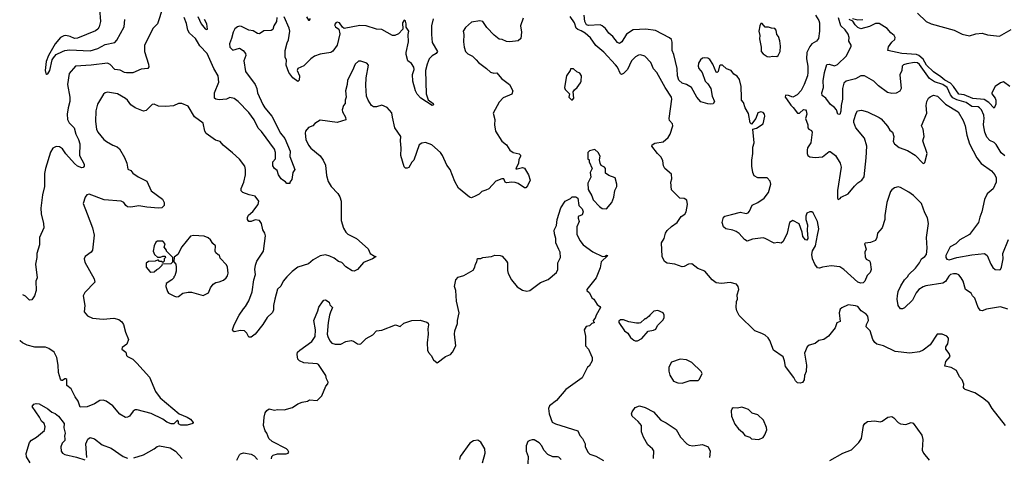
# Model space of a CAD drawing. Extents: x 1839239 to 1929705, y 762242 to 910352.
# Tile 291 of 429: x 1841662 to 1850911, y 877747 to 881864. Entities that reach past the tile are written whole.
import ezdxf

# ---------------------------------------------------------------- set-up
doc = ezdxf.new("R2010")
doc.units = 0

msp = doc.modelspace()

# ---------------------------------------------------------------- linework, layer by layer
at = {"layer": '0CON10XD'}
for points in [[(1843005, 881976.7), (1842955.4, 881824.6), (1842915.8, 881784.2), (1842832.9, 881625), (1842832.9, 881565), (1842873.1, 881445), (1842875, 881420), (1842866.2, 881405), (1842802.8, 881397.2), (1842725, 881362.5), (1842665, 881361.9), (1842645, 881365.5), (1842605, 881388.1), (1842555.4, 881395.4), (1842512.1, 881442.1), (1842485.5, 881455.5), (1842334.5, 881434.5), (1842184.5, 881425.5), (1842125, 881356.7), (1842110.6, 881255), (1842133.5, 881135), (1842131.5, 881095), (1842115.6, 881035), (1842107.9, 880975), (1842111.5, 880925), (1842125, 880894), (1842172.2, 880845), (1842188.8, 880785), (1842214.8, 880734.8), (1842226, 880695), (1842222.1, 880585), (1842268, 880505), (1842268.8, 880485), (1842256.9, 880473.1), (1842245, 880471.1), (1842205, 880486.4), (1842175, 880511.5), (1842095, 880600.4), (1842065, 880649.5), (1842035, 880667.3), (1842005, 880670), (1841974.3, 880655), (1841951.5, 880618.5), (1841904.7, 880465), (1841895.4, 880415.4), (1841895.5, 880295), (1841877.1, 880215), (1841859.3, 880090.7), (1841862.3, 880037.7), (1841884.8, 879945), (1841887.6, 879905), (1841847.3, 879815), (1841846.4, 879745), (1841821.8, 879665), (1841822.4, 879627.6), (1841810.3, 879565), (1841824.6, 879435), (1841814.7, 879404.7), (1841816.2, 879316.2), (1841801.4, 879265), (1841775, 879226.7), (1841755, 879224.5), (1841715, 879261.4), (1841689.8, 879274)], [(1842411.8, 881965), (1842420.9, 881845), (1842407.8, 881795), (1842395, 881774.4), (1842375, 881758.5), (1842205, 881690), (1842175, 881687.5), (1842135, 881705.8), (1842095, 881714.6), (1842075, 881711.2), (1842045, 881694.4), (1841994.2, 881635), (1841933.3, 881525), (1841910.7, 881469.3), (1841900, 881385), (1841907, 881357), (1841915, 881350), (1841925, 881353.3), (1841944.2, 881385), (1841968, 881485), (1841978, 881505), (1842005.6, 881534.4), (1842065, 881562.9), (1842086.6, 881573.4), (1842129.4, 881580.6), (1842325, 881570.3), (1842395, 881593.2), (1842465, 881631.2), (1842555, 881649.2), (1842575, 881672), (1842642, 881795), (1842650.4, 881865)], [(1843335, 881893.3), (1843365, 881824), (1843405, 881776.7), (1843415, 881770), (1843425.8, 881774.2), (1843418.1, 881825), (1843398.8, 881865)], [(1845547.3, 881872.7), (1845530, 881805), (1845529.6, 881725), (1845537.7, 881647.7), (1845585.7, 881565), (1845573.1, 881545), (1845537.1, 881522.9), (1845509.5, 881495), (1845488.2, 881445), (1845475.3, 881385), (1845479.4, 881165), (1845499.2, 881109.2), (1845545.8, 881075.8), (1845548.8, 881061.2), (1845535, 881056.7), (1845428.8, 881125), (1845395, 881162), (1845380.9, 881195), (1845355.6, 881285), (1845352.4, 881347.6), (1845366.7, 881395), (1845365, 881417.5), (1845342, 881452), (1845307.3, 881477.3), (1845292.9, 881535), (1845291.4, 881555), (1845315.7, 881655), (1845310, 881725), (1845315.8, 881755.8), (1845293, 881793), (1845293.3, 881825), (1845285, 881850), (1845275, 881860), (1845257, 881833), (1845262.5, 881775), (1845218.8, 881731.2), (1845185, 881713.8), (1845165, 881713.8), (1845065, 881770.8), (1845015, 881774.3), (1844915, 881805.6), (1844857.6, 881807.6), (1844710.7, 881780.7), (1844693.6, 881793.6), (1844665, 881832.5), (1844645, 881840), (1844632.5, 881835), (1844617.5, 881815), (1844627.5, 881795), (1844660, 881775), (1844669.5, 881729.5), (1844643.6, 881625), (1844602.3, 881567.7), (1844584, 881556), (1844485, 881539.4), (1844430.9, 881519.1), (1844395.8, 881495), (1844330.3, 881429.7), (1844275, 881403.3), (1844269.2, 881385), (1844291.2, 881335), (1844285.8, 881294.2), (1844275, 881283.3), (1844226.7, 881315), (1844188.8, 881365), (1844166, 881435), (1844166.7, 881485), (1844156.2, 881506.2), (1844155.8, 881575), (1844173, 881647), (1844186.7, 881675), (1844198.8, 881755), (1844193.3, 881785), (1844145, 881890)], [(1844355, 881888.8), (1844375, 881857.5), (1844385, 881858), (1844394.4, 881875.6)], [(1847372.9, 881395), (1847335, 881356.2), (1847315, 881346.7), (1847305, 881352.5), (1847277.2, 881417.2), (1847260.2, 881440.2), (1847149.1, 881559.1), (1847075, 881619.1), (1847024.1, 881694.1), (1846972.7, 881735), (1846935, 881759.1), (1846905, 881770), (1846890.4, 881785), (1846872.9, 881835), (1846833.1, 881893.1)], [(1850945, 879140), (1850875, 879162.5), (1850745, 879141.2), (1850705, 879123.3), (1850686.4, 879126.4), (1850666.1, 879156.1), (1850633.6, 879243.6), (1850612.5, 879265), (1850599.5, 879289.5), (1850546.2, 879325), (1850524.2, 879405), (1850507.1, 879435), (1850482.7, 879462.7), (1850462, 879472), (1850435, 879473.5), (1850404.7, 879465.3), (1850388.8, 879451.2), (1850358, 879402), (1850335, 879385.6), (1850175, 879359.6), (1850149.7, 879350.3), (1850108.6, 879325), (1850084.3, 879295), (1850047.5, 879225), (1849975, 879154), (1849955, 879142), (1849935, 879143.8), (1849915.8, 879175), (1849904.5, 879234.5), (1849906.7, 879265), (1849915.6, 879305), (1849939.3, 879360.7), (1849973.4, 879416.6), (1850001.8, 879445), (1850013.8, 879466.2), (1850077.5, 879525), (1850113.3, 879575), (1850132.2, 879615), (1850165, 879636.7), (1850179.1, 879655), (1850188.2, 879715), (1850179.4, 879815), (1850199.4, 879945), (1850190.3, 880000.3), (1850164.3, 880045), (1850134.2, 880135), (1850059.3, 880209.3), (1850015, 880240.8), (1849935.7, 880285.7), (1849915, 880291.2), (1849878.8, 880281.2), (1849855.6, 880264.4), (1849843.4, 880246.6), (1849806.7, 880145), (1849788.3, 880021.7), (1849788.8, 879985), (1849764.2, 879905), (1849720.8, 879855), (1849713.8, 879815), (1849700, 879785), (1849653, 879767), (1849605, 879762.5), (1849597.5, 879755), (1849612.5, 879705), (1849602, 879675), (1849605, 879632.5), (1849615, 879611.2), (1849644, 879594), (1849651.7, 879581.7), (1849660, 879515), (1849651.2, 879485), (1849624.2, 879455.8), (1849600, 879405), (1849585, 879388.8), (1849563.9, 879386.1), (1849535, 879394.3), (1849404.6, 879514.6), (1849365, 879538.1), (1849285, 879548.5), (1849203.4, 879536.6), (1849175, 879526.7), (1849155, 879529.5), (1849132.2, 879562.2), (1849110.6, 879615), (1849102.5, 879655), (1849110.9, 879689.1), (1849138.1, 879735), (1849155.8, 879835.8), (1849167.8, 879895), (1849155.7, 879965), (1849116.5, 880046.5), (1849104.4, 880054.4), (1849085, 880055.6), (1849055, 880043.3), (1849045.8, 880015), (1849047.9, 879985), (1849062.9, 879935), (1849058.8, 879885), (1849066, 879805), (1849055, 879790), (1849045, 879792.5), (1849018, 879825), (1849011.4, 879865), (1848985, 879943.8), (1848925, 879974), (1848894.4, 879955), (1848873.1, 879855), (1848833.6, 879776.4), (1848815, 879762.5), (1848785, 879766.7), (1848750.7, 879760.7), (1848665, 879806.2), (1848645, 879811.2), (1848545, 879800), (1848495, 879781.2), (1848470, 879795), (1848421.2, 879851.2), (1848392.1, 879872.1), (1848362.5, 879885), (1848295, 879895.7), (1848273.8, 879913.8), (1848260, 879955), (1848274.5, 880005.5), (1848287.5, 880015), (1848348.3, 880031.7), (1848432.3, 880052.3), (1848485, 880041.2), (1848505, 880047.5), (1848517.7, 880062.3), (1848542.3, 880117.7), (1848595, 880142.5), (1848654, 880185), (1848695, 880238.8), (1848717.8, 880315), (1848712.5, 880345), (1848685, 880374.2), (1848595, 880376), (1848563, 880393), (1848548.6, 880425), (1848540.6, 880485), (1848539.1, 880540.9), (1848548.9, 880605), (1848549.4, 880665), (1848561.2, 880705), (1848550, 880835), (1848585, 880843.3), (1848646, 880885), (1848662.5, 880955), (1848660, 880975), (1848645, 880990.8), (1848625, 880996), (1848595, 880986.7), (1848577, 880933), (1848535, 880880), (1848524.3, 880894.3), (1848509.7, 880979.7), (1848476, 881035), (1848461.2, 881085), (1848443.8, 881105), (1848441.7, 881131.7), (1848440, 881235), (1848425, 881300), (1848403, 881333), (1848370.7, 881350.7), (1848346.4, 881386.4), (1848301.7, 881401.7), (1848265, 881436.7), (1848245, 881436.2), (1848235, 881428.8), (1848223.6, 881376.4), (1848215, 881367.5), (1848205, 881370), (1848172.2, 881445), (1848145, 881490), (1848125, 881502.5), (1848095, 881504.3), (1848075, 881500), (1848058.6, 881485), (1848039.2, 881455), (1848035.6, 881425), (1848043.1, 881405), (1848072.2, 881365), (1848100.8, 881285), (1848125, 881261.2), (1848155.4, 881215.4), (1848165.4, 881145), (1848190, 881095), (1848175, 881073.3), (1848155, 881068.8), (1848125, 881071.4), (1848061.9, 881091.9), (1848024.4, 881135), (1847972.5, 881225), (1847925, 881254.5), (1847885, 881267.5), (1847854.5, 881295), (1847840.4, 881335), (1847837.5, 881405), (1847805.5, 881535.5), (1847791.5, 881575), (1847792.3, 881652.3), (1847785.8, 881675.8), (1847765, 881693.3), (1847635, 881761.4), (1847543, 881773), (1847425, 881767.5), (1847362.2, 881727.8), (1847318.2, 881655), (1847295, 881640), (1847278.6, 881648.6), (1847234.5, 881705), (1847195, 881737.1), (1847165, 881780.6), (1847135, 881805.5), (1847115, 881813.6), (1847005, 881808.8), (1846985, 881816.1), (1846971.9, 881845), (1846963.7, 881905)], [(1849138.5, 881905), (1849168.8, 881855), (1849173.8, 881835), (1849174.3, 881755), (1849165.6, 881685), (1849147.8, 881662.2), (1849104, 881635), (1849085, 881611.2), (1849057.3, 881555), (1849053.6, 881495), (1849065.5, 881425), (1849066.1, 881366.1), (1849061.8, 881335), (1849030.9, 881255), (1849002.1, 881197.9), (1848965, 881156.2), (1848925, 881133.3), (1848885, 881150), (1848856.7, 881153.3), (1848852.9, 881135), (1848865, 881118.8), (1848905, 881058), (1848927.9, 881037.9), (1848967.5, 880985), (1848987.5, 880982.5), (1849025, 881017.1), (1849045, 881015.7), (1849050.6, 881005), (1849055.6, 880974.4), (1849043.8, 880935), (1849064.3, 880875), (1849066.7, 880845), (1849073.9, 880833.9), (1849101.7, 880821.7), (1849107.1, 880805), (1849092.5, 880705), (1849063.6, 880656.4), (1849058.6, 880635), (1849058.9, 880605), (1849066.3, 880586.3), (1849085, 880573.3), (1849135, 880565.6), (1849205, 880573.5), (1849265, 880622.5), (1849275, 880624.2), (1849325.9, 880585.9), (1849369.5, 880515), (1849378.5, 880475), (1849345.8, 880255.8), (1849343.8, 880183.8), (1849351.7, 880171.7), (1849369.3, 880180.7), (1849380, 880195), (1849445, 880224), (1849502.6, 880297.4), (1849535, 880328.9), (1849574.3, 880355), (1849593.6, 880386.4), (1849614.5, 880565), (1849618.9, 880675), (1849597.6, 880747.6), (1849517.5, 880845), (1849497.1, 880895), (1849497.1, 880915), (1849519.2, 880985), (1849533.3, 881005), (1849568.3, 881011.7), (1849627.5, 880995), (1849735, 880944), (1849755, 880929.2), (1849815, 880862.5), (1849835, 880823.8), (1849860, 880805), (1849873.1, 880765), (1849867, 880717), (1849881.2, 880695), (1849925, 880660), (1850001.7, 880631.7), (1850075, 880588.9), (1850145, 880513.8), (1850155, 880511.2), (1850165, 880520), (1850187.5, 880605), (1850146.4, 880725), (1850153.5, 880746.5)], [(1850095, 881924.4), (1850177.8, 881847.8), (1850225, 881825.6), (1850440, 881765), (1850515, 881726.9), (1850585, 881712.5), (1850645, 881730), (1850705, 881736), (1850755, 881720), (1850865, 881708), (1850975, 881770)], [(1846391.3, 881878.7), (1846365.9, 881804.1), (1846375.8, 881745), (1846370, 881685), (1846345, 881663.3), (1846265, 881653.8), (1846235, 881658.8), (1846195, 881676.7), (1846165, 881680), (1846117.9, 881717.9), (1846048.8, 881788.8), (1846013.3, 881845), (1845985, 881853.8), (1845905, 881840), (1845850.5, 881789.5), (1845827.5, 881755), (1845833.6, 881723.6), (1845830, 881655), (1845836.2, 881605), (1845851.2, 881565), (1845871.2, 881541.2), (1845915, 881518.8), (1845948.8, 881485), (1845970.5, 881460.5), (1846047.5, 881405), (1846085, 881370), (1846115, 881361.2), (1846145, 881362.5), (1846188.8, 881308.8), (1846263.3, 881255), (1846293.3, 881195), (1846286.4, 881163.6), (1846205, 881127.5), (1846165, 881087.5), (1846110, 880985), (1846126.2, 880925), (1846121.2, 880875), (1846131.4, 880815), (1846192, 880722), (1846234, 880685), (1846265.8, 880635.8), (1846296.7, 880615), (1846355, 880600), (1846365, 880590), (1846367.1, 880575), (1846350.9, 880549.1), (1846348.1, 880515), (1846321.7, 880461.7), (1846335, 880460), (1846385, 880473.8), (1846405, 880467.5), (1846442.7, 880402.7), (1846456.2, 880355), (1846430.7, 880299.3), (1846415, 880282.5), (1846405, 880282.5), (1846343.4, 880323.4), (1846315, 880332.9), (1846284.3, 880335.7), (1846235, 880328), (1846223.3, 880335), (1846210, 880365), (1846190, 880365), (1846135, 880343.3), (1846067.3, 880272.7), (1846041.7, 880258.3), (1846001.7, 880248.3), (1845977.3, 880222.7), (1845947.5, 880205), (1845905, 880188.8), (1845887.5, 880195), (1845785, 880277.5), (1845749.7, 880339.7), (1845705.8, 880455), (1845674, 880495), (1845634, 880585), (1845615, 880613.3), (1845532, 880685), (1845475, 880707.9), (1845438, 880702), (1845414.4, 880685.6), (1845365, 880542.5), (1845345, 880522.5), (1845315.9, 880474.1), (1845303, 880467), (1845285, 880467.5), (1845275, 880480), (1845242.9, 880585), (1845244.4, 880655), (1845237.5, 880722.5), (1845241.2, 880765), (1845185, 880847.5), (1845163.4, 880946.6), (1845156.3, 880986.3), (1845115, 881038), (1845065, 881058), (1845015, 881043.8), (1844985, 881043.8), (1844967.7, 881057.7), (1844936.2, 881105), (1844919.2, 881145), (1844912.5, 881245), (1844916, 881315), (1844938.8, 881435), (1844923.6, 881453.6), (1844865, 881474), (1844845, 881474), (1844812.5, 881445), (1844788.6, 881385), (1844740, 881295), (1844738.8, 881255), (1844721.2, 881195), (1844728.8, 881135), (1844720, 881105), (1844720, 881075), (1844705, 881057.5), (1844690, 881015), (1844694, 880995), (1844722, 880945), (1844725, 880920), (1844644.2, 880895.8), (1844485, 880918), (1844435, 880886.7), (1844414.1, 880865.9), (1844375, 880850), (1844346.7, 880815), (1844342, 880795), (1844350.8, 880735), (1844375, 880682), (1844397.5, 880655), (1844485, 880582), (1844513.2, 880543.2), (1844536, 880495), (1844545, 880397.5), (1844560.6, 880340.6), (1844587.1, 880295), (1844648.8, 880228.8), (1844667.9, 880197.9), (1844681.5, 880155), (1844682.9, 879975), (1844705, 879903.3), (1844724.3, 879864.3), (1844745.6, 879845.6), (1844825, 879804.3), (1844935, 879708), (1844953.4, 879663.4), (1844995, 879637.5), (1845010, 879635), (1844975, 879613.8), (1844891.7, 879578.3), (1844835.9, 879514.1), (1844805, 879496.2), (1844785, 879502), (1844725, 879538), (1844688, 879578), (1844655, 879589.2), (1844615, 879618.6), (1844575, 879640), (1844535, 879651.2), (1844485, 879641.2), (1844420, 879605), (1844374.2, 879565.8), (1844275, 879535.8), (1844222, 879495), (1844170, 879445), (1844138, 879405), (1844114.1, 879355.9), (1844085, 879327.5), (1844057.1, 879235), (1844045.6, 879175), (1844046.9, 879135), (1844035, 879110), (1843985, 879063.3), (1843945.7, 878995), (1843874, 878905), (1843835, 878876.7), (1843815, 878877.5), (1843796.1, 878916.1), (1843775, 878936.7), (1843735, 878941.2), (1843676.4, 878926.4), (1843662.5, 878935), (1843660, 878945), (1843677, 878993), (1843724.2, 879085), (1843762.9, 879145), (1843783.6, 879166.4), (1843812.7, 879217.3), (1843845, 879302.5), (1843860.5, 879415), (1843875.7, 879465), (1843870.6, 879515), (1843875.8, 879555), (1843889.1, 879590.9), (1843952.9, 879685), (1843971.1, 879831.1), (1843965, 879854), (1843945.4, 879885.4), (1843934.4, 879945), (1843915, 879974.2), (1843875, 879979.6), (1843835, 879964.3), (1843815, 879963.8), (1843803.1, 879983.1), (1843803.1, 880003.1), (1843810.6, 880025), (1843850.6, 880059.4), (1843900.6, 880125), (1843906.7, 880155), (1843872.5, 880202.5), (1843816.7, 880215), (1843758.6, 880238.6), (1843742.5, 880252.5), (1843742.5, 880275), (1843768.6, 880335), (1843782.9, 880405), (1843784.2, 880455), (1843776.2, 880485), (1843725, 880552.5), (1843661.7, 880611.7), (1843572.4, 880682.4), (1843545, 880718.5), (1843500, 880730), (1843412.6, 880792.6), (1843400, 880815), (1843385, 880890), (1843305, 880948.8), (1843245, 881050), (1843183.9, 881076.1), (1843155, 881076), (1843105, 881052.5), (1843034.1, 881045.9), (1842965, 881051.2), (1842925, 881067.5), (1842907, 881067), (1842850.5, 881009.5), (1842825, 881003.8), (1842745, 881032.9), (1842705, 881062.9), (1842675.8, 881105), (1842655, 881122.5), (1842581.2, 881165), (1842485, 881180.8), (1842464.4, 881175.6), (1842447.7, 881162.3), (1842392.4, 881067.6), (1842377.1, 881005), (1842374.4, 880905), (1842384.4, 880835), (1842395.7, 880805), (1842450.8, 880735), (1842476.5, 880716.5), (1842535, 880682), (1842577.1, 880667.1), (1842599.7, 880649.7), (1842647.6, 880567.6), (1842668.2, 880515), (1842677.8, 880457.8), (1842705, 880443.8), (1842725, 880418.8), (1842775, 880384.3), (1842856, 880345), (1842895.7, 880255), (1843002.5, 880175), (1843018.6, 880145), (1843020, 880115), (1842995.8, 880094.2), (1842965, 880090.6), (1842855, 880099.2), (1842781.7, 880111.7), (1842705, 880100.8), (1842675, 880103.8), (1842657.5, 880115), (1842640, 880145), (1842615, 880157.5), (1842455, 880169.2), (1842315, 880223.3), (1842292.5, 880215), (1842276.7, 880195), (1842256.4, 880133.6), (1842295, 880036.7), (1842346.9, 879905), (1842362.2, 879835), (1842344.3, 879695.7), (1842332.7, 879677.3), (1842276.7, 879635), (1842266.7, 879615), (1842275, 879582.5), (1842361.2, 879425), (1842366.7, 879395), (1842273.6, 879296.4), (1842257.5, 879265), (1842273.3, 879175), (1842268.8, 879115), (1842297.7, 879077.7), (1842345, 879056), (1842445, 879047.5), (1842545, 879055.7), (1842591.7, 879041.7), (1842620.9, 879020.9), (1842637.5, 878995), (1842656, 878925), (1842684.3, 878855), (1842668.1, 878811.9), (1842625, 878780), (1842622, 878765), (1842657.5, 878735), (1842663.8, 878705), (1842673.3, 878695), (1842725, 878668.8), (1842762.2, 878632.2), (1842880.9, 878500.9), (1842936, 878365), (1842981.2, 878305), (1843160, 878155), (1843235.5, 878125.5), (1843266.8, 878106.8), (1843292.5, 878075), (1843287.5, 878065), (1843235, 878050), (1843175, 878049.4), (1843152.9, 878062.9), (1843154, 878085), (1843145, 878095.6), (1843108.1, 878061.9), (1843085, 878061.9), (1843045, 878077.1), (1843005, 878106.7), (1842897.6, 878157.6), (1842765, 878194), (1842746.2, 878193.8), (1842727.7, 878182.3), (1842693.3, 878135), (1842675, 878123.3), (1842655, 878120), (1842601.7, 878151.7), (1842535, 878232.5), (1842475, 878273.8), (1842445, 878283.8), (1842415, 878281.2), (1842365, 878250.8), (1842295, 878222), (1842229.3, 878219.3), (1842210, 878275), (1842182.9, 878315), (1842145, 878391.2), (1842103.7, 878423.7), (1842105, 878478.8), (1842095, 878486.4), (1842084.6, 878485.4), (1842065, 878468.8), (1842055, 878470), (1842045, 878483.3), (1842025.5, 878545), (1842022.5, 878615), (1842009.5, 878685), (1841985, 878736.9), (1841935, 878770.8), (1841905, 878781.4), (1841805, 878781.4), (1841731.3, 878801.3), (1841686.7, 878825), (1841665, 878843.8), (1841661.5, 878845.2)], [(1843331.2, 881655), (1843311.8, 881685), (1843257.1, 881735), (1843240, 881765), (1843227.7, 881827.7), (1843207.5, 881885)], [(1844075.8, 881885), (1844073.8, 881845), (1844050, 881805), (1844039.3, 881770.7), (1844025, 881762.5), (1843955, 881759.2), (1843915, 881731.2), (1843895, 881734.2), (1843855, 881758), (1843815, 881764), (1843745, 881798.8), (1843725, 881801.2), (1843707.5, 881795), (1843684.2, 881775.8), (1843666.7, 881745), (1843652.5, 881685), (1843632.4, 881637.6), (1843634.3, 881605), (1843665, 881576.2), (1843725, 881596.7), (1843760, 881575), (1843783.3, 881545), (1843786.2, 881525), (1843767.5, 881475), (1843782.9, 881375), (1843873.3, 881253.3), (1843888.9, 881215), (1843895.6, 881175), (1843947, 881067), (1843965.6, 881035), (1844030, 880955), (1844111.1, 880795), (1844152.3, 880745), (1844203.4, 880625), (1844200.5, 880575), (1844246, 880455), (1844226.7, 880425), (1844219.3, 880360.7), (1844200, 880335), (1844198.3, 880321.7), (1844171.7, 880321.7), (1844159.3, 880339.3), (1844134.1, 880354.1), (1844116.7, 880365), (1844092.9, 880405), (1844079.2, 880445), (1844054.2, 880465), (1844040, 880490), (1844040.4, 880525), (1844064.2, 880555), (1844065.5, 880615), (1844056.5, 880646.5), (1843932.2, 880812.2), (1843902.1, 880842.1), (1843865, 880920), (1843815, 880989.1), (1843712.7, 881092.7), (1843675, 881122.5), (1843635, 881130.6), (1843605, 881117.1), (1843535, 881108.9), (1843503.3, 881115), (1843490.8, 881125), (1843490.5, 881175), (1843530.8, 881275), (1843526.9, 881335), (1843483.9, 881405), (1843423.8, 881545), (1843355, 881616.7), (1843331.2, 881655)], [(1848705, 881513.3), (1848735, 881518.8), (1848775, 881516.2), (1848788, 881525), (1848804.3, 881565), (1848808.8, 881615), (1848801.2, 881665), (1848790, 881705), (1848773, 881723), (1848767.5, 881765), (1848755, 881780), (1848725, 881782.5), (1848695, 881793.3), (1848664, 881794), (1848636.4, 881826.4), (1848625, 881827.5), (1848613.9, 881806.1), (1848606.2, 881755), (1848614, 881715), (1848612.3, 881682.3), (1848628.8, 881605), (1848626.7, 881565), (1848645, 881543.3), (1848685, 881517.5), (1848705, 881513.3)], [(1850915, 880582.2), (1850881.3, 880611.3), (1850835, 880688.9), (1850815, 880708.2), (1850776.7, 880726.7), (1850747.6, 880757.6), (1850727.3, 880805), (1850716.7, 880875), (1850718.5, 880908.5), (1850723.2, 880935), (1850719.2, 880965), (1850696.6, 881015), (1850679.6, 881035), (1850665, 881043.3), (1850606.6, 881046.6), (1850553.3, 881083.3), (1850465, 881108.8), (1850428.6, 881128.6), (1850406.7, 881155), (1850375.5, 881225.5), (1850335, 881253.8), (1850255, 881280.2), (1850209, 881309), (1850115, 881443.1), (1850095, 881457.8), (1850067.9, 881462.1), (1849995, 881447.9), (1849965, 881437.3), (1849951.9, 881425), (1849948.1, 881385), (1849930.5, 881345), (1849942.9, 881215), (1849929.7, 881190.3), (1849896.6, 881173.4), (1849855, 881170), (1849815, 881178.5), (1849730.2, 881240.2), (1849685, 881284.4), (1849598, 881335), (1849565, 881336.4), (1849515, 881305.5), (1849425, 881285.5), (1849405, 881265.8), (1849391.1, 881215), (1849390.4, 881115), (1849377.5, 881055), (1849376.9, 881003.1), (1849365, 880970), (1849347.5, 880975), (1849335.8, 881015), (1849315, 881038.1), (1849277.1, 881065), (1849234.2, 881124.2), (1849201.7, 881151.7), (1849196.7, 881175), (1849212.5, 881225), (1849210.6, 881289.4), (1849221.4, 881365), (1849245, 881441.4), (1849265, 881446.2), (1849315, 881428.9), (1849345, 881440.4), (1849427.5, 881522.5), (1849472.9, 881615), (1849472.9, 881625), (1849450.9, 881660.9), (1849453.3, 881696.7), (1849446.1, 881726.1), (1849415, 881768.1), (1849375.4, 881805), (1849355, 881880)], [(1850964.9, 881234.9), (1850905, 881278.4), (1850875, 881268.4), (1850824.7, 881235.3), (1850793.6, 881175), (1850794.3, 881165), (1850825, 881125.6), (1850831.2, 881105), (1850830.9, 881069.1), (1850815, 881030), (1850765.7, 881085.7), (1850721.8, 881111.8), (1850615, 881121.6), (1850535, 881155.2), (1850485, 881163.2), (1850435.6, 881235.6), (1850406.5, 881266.5), (1850352.8, 881295), (1850316.5, 881326.5), (1850245, 881371.5), (1850181.6, 881435), (1850150.7, 881490.7), (1850107.9, 881527.9), (1850085, 881534.5), (1849950, 881545), (1849815.8, 881575), (1849825, 881608.1), (1849855, 881652.5), (1849881.7, 881678.3), (1849885.6, 881695), (1849877.1, 881715), (1849845, 881739.4), (1849810, 881780), (1849735, 881827.1), (1849702.1, 881827.9), (1849645, 881799.1), (1849565, 881778.5), (1849535, 881789.4), (1849508.9, 881815), (1849488.3, 881848.3), (1849453.8, 881865)], [(1849485, 881873.3), (1849535, 881863.3), (1849583.9, 881863.9)], [(1850922, 878045), (1850797.2, 878207.2), (1850765, 878258), (1850706.6, 878306.6), (1850635, 878353.3), (1850543.8, 878383.8), (1850533.6, 878393.6), (1850527.5, 878405), (1850532.5, 878435), (1850515.9, 878475.9), (1850490, 878505), (1850463, 878563), (1850411.7, 878591.7), (1850353.3, 878603.3), (1850363.2, 878646.8), (1850403.3, 878695), (1850393.6, 878723.6), (1850362.5, 878765), (1850362.5, 878785), (1850380, 878815), (1850387.5, 878855), (1850387, 878867), (1850370, 878885), (1850326.4, 878906.4), (1850280, 878905), (1850216, 878804), (1850150, 878755), (1850115, 878737.5), (1850025, 878726.7), (1849885, 878743.5), (1849775, 878794.5), (1849715, 878812), (1849695, 878826.7), (1849676, 878855), (1849650.8, 878935), (1849614, 878975), (1849615.6, 878995), (1849635.8, 879035), (1849629.2, 879075), (1849615, 879093.8), (1849566, 879125), (1849535, 879164.2), (1849515, 879172.9), (1849445, 879180), (1849385, 879153.8), (1849369.1, 879140.9), (1849358.5, 879105), (1849368.8, 879025), (1849336.7, 879013.3), (1849322.5, 878965), (1849261.4, 878885), (1849216.2, 878855), (1849168.8, 878845), (1849135, 878818.9), (1849078.3, 878801.7), (1849060.8, 878785), (1849034.2, 878725), (1849053.1, 878615), (1849050.4, 878555), (1849035.6, 878515.6), (1849032, 878475), (1849015, 878452), (1848995, 878444), (1848968.8, 878448.8), (1848951.2, 878465), (1848935, 878496.7), (1848855, 878602.5), (1848847.8, 878655), (1848832.6, 878692.6), (1848744.5, 878754.5), (1848710, 878845), (1848691.7, 878871.7), (1848664.3, 878894.3), (1848635, 878912), (1848566.7, 878935), (1848421.7, 879081.7), (1848400, 879125), (1848393.8, 879155), (1848396.4, 879213.6), (1848403.8, 879235), (1848401.2, 879275), (1848418, 879325), (1848410, 879355), (1848396.1, 879376.1), (1848335, 879390), (1848255, 879380.8), (1848205, 879389.2), (1848166.8, 879416.8), (1848099.1, 879499.1), (1848032.6, 879522.6), (1847976.4, 879566.4), (1847945.5, 879564.5), (1847905, 879541.4), (1847885, 879538.9), (1847815, 879564.4), (1847745, 879574.4), (1847719.1, 879589.1), (1847698.2, 879635), (1847690, 879765), (1847717.1, 879805), (1847730, 879855), (1847745, 879880), (1847785, 879918.6), (1847838.8, 879955), (1847877, 880013), (1847908.8, 880035), (1847921.2, 880055), (1847936, 880125), (1847928.8, 880165), (1847905, 880182), (1847862.5, 880185), (1847783.9, 880263.9), (1847780, 880335), (1847786.7, 880365), (1847785, 880410), (1847722.5, 880465), (1847710, 880490), (1847704, 880535), (1847689.1, 880569.1), (1847654, 880605), (1847601.2, 880675), (1847604.3, 880685.7), (1847629.2, 880700.8), (1847706, 880715), (1847753.8, 880755), (1847771.2, 880785), (1847796.1, 880866.1), (1847795.8, 880885), (1847766.7, 880915), (1847762, 880935), (1847786.7, 881115), (1847784.4, 881135), (1847724, 881224), (1847646.8, 881366.8), (1847615, 881400), (1847591.7, 881461.7), (1847535, 881521.4), (1847492.3, 881532.3), (1847475, 881529.2), (1847447.6, 881512.4), (1847409.2, 881475), (1847372.9, 881395)], [(1846855, 881110), (1846866.7, 881125), (1846862.5, 881185), (1846872.5, 881205), (1846900, 881225), (1846930.7, 881269.3), (1846937.5, 881285), (1846940, 881335), (1846925, 881360), (1846895, 881372.5), (1846865, 881400), (1846845, 881402.5), (1846835, 881400), (1846832.5, 881385), (1846798.8, 881335), (1846778.8, 881225), (1846785, 881207.5), (1846827, 881167), (1846820, 881135), (1846845, 881110), (1846855, 881110)], [(1850153.5, 880746.5), (1850159.4, 880765), (1850148.1, 880835), (1850132.5, 880865), (1850184, 880985), (1850178.1, 881055), (1850182.5, 881095), (1850198.8, 881125), (1850215, 881138), (1850245, 881152.5), (1850283.8, 881145), (1850357.5, 881067.5), (1850477.6, 880997.6), (1850523.6, 880915), (1850542.9, 880865), (1850558.6, 880778.6), (1850583.3, 880695), (1850653.6, 880565), (1850695, 880509.4), (1850790.4, 880440.4), (1850822.2, 880405), (1850836.4, 880375), (1850833.6, 880335), (1850807.3, 880272.7), (1850749.2, 880225), (1850725, 880172.5), (1850699.5, 880055), (1850680, 880005), (1850669.4, 879955), (1850585, 879841.2), (1850495, 879791.9), (1850456, 879755), (1850403, 879727), (1850363.5, 879645), (1850362.9, 879625), (1850371.5, 879611.5), (1850395, 879604.5), (1850465, 879626.4), (1850605, 879651.5), (1850725, 879665.5), (1850750.6, 879645), (1850783.7, 879563.7), (1850805, 879531.2), (1850825, 879513.8), (1850865, 879510), (1850876.2, 879515), (1850885.5, 879534.5), (1850899.4, 879615), (1850896.7, 879665), (1850950.4, 879795)], [(1847175, 880084), (1847223.8, 880145), (1847244, 880195), (1847253.9, 880256.1), (1847270, 880295), (1847270, 880315), (1847255, 880376.7), (1847196.4, 880396.4), (1847165, 880420), (1847163.8, 880465), (1847156, 880476), (1847125, 880492.5), (1847116.2, 880515), (1847110, 880545), (1847115, 880580), (1847097.5, 880615), (1847065, 880642.5), (1847015, 880630), (1847000, 880615), (1847000, 880555), (1847010, 880545), (1847012.5, 880525), (1847040, 880465), (1847020, 880425), (1847027, 880383), (1847000, 880325), (1847002.5, 880265), (1847037.7, 880207.7), (1847049.5, 880169.5), (1847107.3, 880107.3), (1847135, 880088), (1847175, 880084)], [(1844026.4, 877733.6), (1844030, 877755), (1844043, 877767), (1844085, 877780), (1844165, 877778.8), (1844182.5, 877785), (1844190, 877795), (1844180, 877815), (1844166.7, 877825), (1844032.5, 877895), (1844002.5, 877925), (1843983.3, 877975), (1843966.4, 877996.4), (1843952, 878045), (1843958.8, 878125), (1843968, 878165), (1843983, 878187), (1844005, 878203.3), (1844055, 878190), (1844085, 878196), (1844145, 878193.8), (1844223.9, 878216.1), (1844275, 878251.2), (1844315, 878266.2), (1844364.1, 878275.9), (1844385, 878286), (1844455, 878282), (1844498.8, 878325), (1844538, 878415), (1844555, 878437.5), (1844558.8, 878455), (1844543.3, 878485), (1844536.7, 878515), (1844469.5, 878619.5), (1844455, 878626.7), (1844330, 878635), (1844290, 878655), (1844275, 878670), (1844267.5, 878715), (1844272.5, 878735), (1844292.5, 878755), (1844406.7, 878835), (1844435.9, 878884.1), (1844441.2, 878945), (1844426.2, 879035), (1844463.8, 879125), (1844470.5, 879159.5), (1844505, 879210), (1844520, 879225), (1844535, 879227.5), (1844567.5, 879205), (1844575, 879180), (1844600, 879155), (1844582.5, 879112.5), (1844571.2, 879085), (1844560, 879015), (1844550.8, 878905), (1844555, 878882.5), (1844575, 878843.3), (1844595, 878820), (1844625, 878811.2), (1844678.3, 878811.7), (1844725, 878835.8), (1844775, 878846.7), (1844798.3, 878838.3), (1844835, 878813.3), (1844855, 878810), (1844865, 878813.3), (1844915, 878863.3), (1844980.5, 878899.5), (1845014.2, 878935.8), (1845065, 878944.2), (1845193, 878993), (1845235, 878977.5), (1845270.8, 879009.2), (1845345, 879032.5), (1845425, 879036.7), (1845485, 879017.5), (1845498.3, 879008.3), (1845503.6, 878993.6), (1845496.1, 878953.9), (1845500, 878905), (1845490, 878825), (1845493.3, 878755), (1845501.7, 878731.7), (1845527.5, 878705), (1845547.5, 878665), (1845585, 878636.7), (1845662.5, 878695), (1845707.5, 878715), (1845726.7, 878735), (1845760, 878795), (1845747.5, 878905), (1845749.2, 878935), (1845773.8, 879005), (1845774.3, 879035), (1845791.1, 879105), (1845764.2, 879215.8), (1845758, 879315), (1845746.7, 879355), (1845758.8, 879415), (1845779.3, 879440.7), (1845835, 879456.2), (1845923, 879507), (1845937.5, 879535), (1845942.5, 879565), (1845957.5, 879585), (1845961.7, 879618.3), (1845995, 879617.5), (1846013.6, 879626.4), (1846095, 879636.7), (1846125, 879647.5), (1846175, 879646.7), (1846195, 879637.5), (1846235, 879592.5), (1846243.3, 879575), (1846243.9, 879503.9), (1846251.2, 879475), (1846280.6, 879415), (1846335, 879350.5), (1846385, 879318.5), (1846425, 879310), (1846455, 879316), (1846555, 879391.2), (1846625, 879420), (1846705, 879486.7), (1846717.5, 879515), (1846718.1, 879575), (1846742, 879625), (1846738, 879675), (1846725, 879702.5), (1846698.8, 879765), (1846698.8, 879805), (1846685, 879850), (1846682, 879885), (1846703.9, 879926.1), (1846712, 879985), (1846744.2, 880095), (1846785, 880156.2), (1846835, 880181.2), (1846853, 880197), (1846886.1, 880196.1), (1846903.8, 880183.8), (1846914.1, 880114.1), (1846945, 880083.8), (1846955.6, 880055), (1846945, 880028.8), (1846908.3, 880011.7), (1846906.7, 879995), (1846917.5, 879965), (1846894.2, 879915), (1846896, 879845), (1846923.8, 879785), (1846955, 879746.2), (1847045, 879678.8), (1847137, 879637), (1847161.7, 879638.3), (1847175, 879647.5), (1847187.5, 879645), (1847123.9, 879586.1), (1847115, 879530), (1847076.2, 879435), (1846990, 879325), (1846990, 879315), (1847015, 879292.5), (1847035, 879247.5), (1847053.9, 879233.9), (1847086.7, 879185), (1847112.5, 879165), (1847116.7, 879155), (1847077.5, 879085), (1847067.5, 879055), (1847047.5, 879035), (1847051.2, 879021.2), (1847060, 879015), (1847035, 879004), (1847013.8, 878985), (1846984.3, 878975.7), (1846966, 878945), (1846976.2, 878885), (1846976.7, 878795), (1847004.1, 878764.1), (1847027.5, 878715), (1847040, 878685), (1847040, 878655), (1847010, 878605), (1846996.4, 878593.6), (1846945, 878493.8), (1846793.8, 878386.2), (1846705, 878282.5), (1846638.3, 878231.7), (1846628.8, 878205), (1846636.7, 878155), (1846665, 878077.5), (1846695, 878062.9), (1846905.5, 877995.5), (1846925, 877952.5), (1846950, 877925), (1846972.5, 877875), (1846972.5, 877845), (1847000.7, 877790.7), (1847016.4, 877776.4), (1847075, 877756.7), (1847146, 877716)], [(1842895, 879487.5), (1842925, 879492.5), (1842950, 879515), (1842968.3, 879521.7), (1843000, 879555), (1843001.7, 879568.3), (1843085, 879570), (1843100, 879585), (1843100, 879625), (1843040, 879685), (1843040, 879695), (1843020, 879725), (1843027.5, 879755), (1843005, 879780), (1842955, 879780), (1842940.7, 879769.3), (1842923.6, 879736.4), (1842917, 879687), (1842927.5, 879655), (1842955, 879630), (1842985, 879630), (1843005, 879640), (1843028.3, 879638.3), (1843030, 879625), (1843020, 879615), (1843018.3, 879591.7), (1843005, 879580), (1842995, 879590), (1842975, 879590), (1842965, 879600), (1842955, 879600), (1842935, 879592.5), (1842870.7, 879589.3), (1842848.3, 879571.7), (1842850, 879535), (1842883.6, 879493.6), (1842895, 879487.5)], [(1843135, 879256.2), (1843155, 879260), (1843195, 879291.2), (1843245, 879300), (1843275, 879300), (1843385, 879267.5), (1843435, 879292.5), (1843455, 879340), (1843480, 879375), (1843505, 879390), (1843535, 879396), (1843575, 879414.2), (1843600.8, 879435), (1843614.4, 879455), (1843619.7, 879479.7), (1843614.2, 879535), (1843605, 879557.5), (1843545, 879620), (1843538.3, 879648.3), (1843525, 879650), (1843505, 879670), (1843497.5, 879685), (1843500, 879735), (1843477, 879757), (1843455, 879792.5), (1843430.7, 879810.7), (1843395, 879826.7), (1843295, 879833.8), (1843265, 879826.2), (1843185, 879727.5), (1843146.1, 879653.9), (1843111.7, 879628.3), (1843110, 879585), (1843127.5, 879565), (1843132.5, 879535), (1843131.7, 879498.3), (1843120, 879455), (1843110, 879445), (1843110, 879435), (1843090, 879415), (1843037, 879383), (1843033.3, 879355), (1843050, 879305), (1843060.7, 879290.7), (1843115, 879261.2), (1843135, 879256.2)], [(1847445, 878841.2), (1847465, 878842), (1847505, 878863.8), (1847566.4, 878933.6), (1847615, 878942.5), (1847636.4, 878953.6), (1847653.9, 878986.1), (1847703, 879037), (1847715, 879060), (1847716.7, 879085), (1847706, 879106), (1847655, 879126.7), (1847618.3, 879121.7), (1847580, 879085), (1847576.4, 879073.6), (1847545, 879050), (1847535, 879050), (1847495, 879012.5), (1847481.7, 879008.3), (1847455, 879007.5), (1847385, 879020), (1847335, 879040), (1847305, 879040), (1847291.7, 879028.3), (1847290, 879015), (1847343.3, 878935), (1847376, 878916), (1847400, 878875), (1847429.5, 878849.5), (1847445, 878841.2)], [(1847885, 878443.3), (1847961.7, 878468.3), (1848035, 878470), (1848048.3, 878481.7), (1848072.5, 878535), (1848062.5, 878555), (1847975, 878637.5), (1847925, 878662.5), (1847865, 878670), (1847785, 878642.5), (1847761.2, 878595), (1847758.3, 878558.3), (1847768.3, 878518.3), (1847803.6, 878463.6), (1847845, 878446.7), (1847885, 878443.3)], [(1841761.2, 877695), (1841725, 877752.5), (1841722.7, 877782.7), (1841755, 877886.7), (1841773.2, 877906.8), (1841820, 877935), (1841895, 878000), (1841900, 878035), (1841890, 878065), (1841865, 878087.5), (1841846.7, 878125), (1841780, 878225), (1841795, 878246.2), (1841815, 878253.3), (1841845, 878250), (1841925, 878204), (1841965, 878170), (1841995, 878158), (1842026, 878135), (1842078.1, 878065), (1842077.1, 878025), (1842089.4, 877975), (1842081.4, 877945), (1842085, 877920), (1842086.2, 877905), (1842059.1, 877880.9), (1842047.5, 877845), (1842051.2, 877805), (1842064.3, 877784.3), (1842085, 877772), (1842195, 877748.9), (1842275, 877724)], [(1847615.4, 877735), (1847617.5, 877807.5), (1847605, 877826.5), (1847562.5, 877865), (1847522.9, 877935), (1847504.2, 877985), (1847504, 878045), (1847473.2, 878083.2), (1847416, 878135), (1847408, 878155), (1847414, 878175), (1847445, 878216.2), (1847485, 878232.5), (1847536.7, 878215), (1847615, 878176), (1847684, 878095), (1847735, 878072.5), (1847828.3, 878008.3), (1847869.2, 877935), (1847928.8, 877875), (1847951.3, 877861.3), (1847984.2, 877854.2), (1848075, 877865.8), (1848130, 877845), (1848147.5, 877805), (1848142, 877745)], [(1848605, 877913.8), (1848645.7, 877934.3), (1848662.7, 877957.3), (1848680, 878005), (1848677.3, 878027.3), (1848650, 878095), (1848595, 878146.7), (1848541.7, 878161.7), (1848507.5, 878195), (1848475, 878210), (1848445, 878217.5), (1848405, 878207.5), (1848365, 878212.5), (1848353.6, 878206.4), (1848344, 878185), (1848347.5, 878135), (1848379.3, 878059.3), (1848413.8, 878015), (1848453, 877983), (1848475, 877952.5), (1848520, 877935), (1848535, 877920), (1848605, 877913.8)], [(1849273.9, 877716.1), (1849395, 877784.2), (1849475, 877816), (1849545.7, 877885), (1849569.5, 877925), (1849590, 878045), (1849600.8, 878065), (1849625.5, 878084.5), (1849695, 878089.4), (1849745, 878079.2), (1849765, 878086), (1849817, 878123), (1849855, 878129.2), (1849875, 878119.2), (1849915, 878073.3), (1849935, 878060.6), (1849985, 878055.8), (1850035, 878074.3), (1850055, 878067.1), (1850136.1, 877953.9), (1850146, 877915), (1850140, 877815), (1850152.5, 877785), (1850205, 877720)], [(1842293.8, 877745), (1842284.4, 877875), (1842302.1, 877917.9), (1842325, 877932), (1842365, 877920.6), (1842435, 877863.1), (1842522.4, 877832.4), (1842635, 877753.3), (1842675, 877739.2)], [(1846747.5, 877725), (1846725, 877747.5), (1846715, 877752.5), (1846670.7, 877750.7), (1846623.6, 877773.6), (1846585, 877812.5), (1846566.7, 877855), (1846542.3, 877882.3), (1846495, 877910), (1846475, 877912), (1846454.2, 877905.8), (1846435.9, 877894.1), (1846420.8, 877855), (1846420.8, 877805), (1846437.5, 877755), (1846434, 877685)], [(1842735, 877743.2), (1842825, 877770), (1842923.8, 877825), (1842952.5, 877847.5), (1842974.1, 877854.1), (1843075, 877834.4), (1843126, 877805), (1843188.6, 877735)], [(1846008.8, 877695), (1846033.8, 877785), (1846032, 877825), (1845995, 877890), (1845965, 877907.5), (1845925, 877902.5), (1845890.5, 877879.5), (1845798.8, 877755), (1845794, 877725)], [(1843700.7, 877719.3), (1843725, 877770), (1843735, 877780), (1843765, 877787.5), (1843835, 877777.5), (1843865, 877760), (1843895, 877726.7)]]:
    msp.add_lwpolyline(points, dxfattribs=at)

doc.saveas('drawing.dxf')
